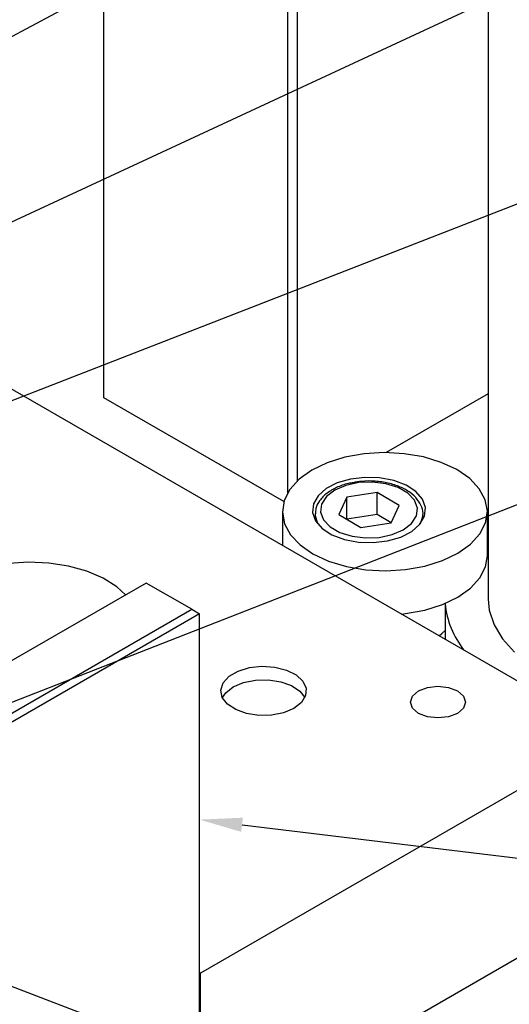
# Model space of a CAD drawing. Header units: inches. Extents: x 1880 to 2363, y -453 to -54.
# Tile 937 of 1056: x 2158.6 to 2160.38, y -424.97 to -421.38. Entities that reach past the tile are written whole.
import ezdxf

# ---------------------------------------------------------------- set-up
doc = ezdxf.new("R2010")
doc.units = ezdxf.units.IN
doc.header["$LTSCALE"] = 0.5
doc.header["$MEASUREMENT"] = 0
for name, color, linetype in [('DST-M-S', 53, 'Continuous'), ('PAD-M-S', 135, 'Continuous'), ('PBU-M-S', 8, 'Continuous'), ('PUN-M-S', 8, 'Continuous'), ('SID-M-S', 105, 'Continuous'), ('SVF-M-S', 8, 'Continuous')]:
    doc.layers.add(name, color=color, linetype=linetype)

msp = doc.modelspace()

# ---------------------------------------------------------------- linework, layer by layer
at = {"layer": 'DST-M-S', "linetype": 'Continuous', "lineweight": 25}
for p, q in [((2158.90328, -422.75601), (2158.90328, -420.7065)), ((2159.57503, -423.10372), (2159.57503, -421.09429)), ((2159.61038, -423.06006), (2159.61038, -421.09429)), ((2159.56095, -423.13568), (2158.90328, -422.75601)), ((2160.30629, -422.74207), (2159.93424, -422.95685))]:
    msp.add_line(p, q, dxfattribs=at)
at = {"layer": 'PAD-M-S', "linetype": 'Continuous', "lineweight": 25}
for p, q in [((2152.62771, -419.29632), (2160.75943, -423.99067)), ((2158.62882, -423.35702), (2158.55508, -423.36211)), ((2158.70289, -423.36008), (2158.62882, -423.35702)), ((2158.77462, -423.37118), (2158.70289, -423.36008)), ((2158.84142, -423.38991), (2158.77462, -423.37118)), ((2158.90087, -423.4156), (2158.84142, -423.38991)), ((2158.95082, -423.44732), (2158.90087, -423.4156)), ((2158.98311, -423.4767), (2158.95082, -423.44732)), ((2159.39386, -423.75481), (2159.43503, -423.74224)), ((2159.43503, -423.74224), (2159.4808, -423.73725)), ((2159.4808, -423.73725), (2159.52708, -423.74026)), ((2159.52708, -423.74026), (2159.56977, -423.75101)), ((2159.33916, -423.79759), (2159.36092, -423.77382)), ((2159.36092, -423.77382), (2159.39386, -423.75481)), ((2159.56977, -423.75101), (2159.60507, -423.76855)), ((2159.60507, -423.76855), (2159.62985, -423.79131)), ((2159.3305, -423.82401), (2159.33916, -423.79759)), ((2159.62985, -423.79131), (2159.64191, -423.81728)), ((2160.05197, -423.82718), (2160.08458, -423.8146)), ((2160.08458, -423.8146), (2160.12304, -423.81019)), ((2160.12304, -423.81019), (2160.1615, -423.8146)), ((2160.1615, -423.8146), (2160.1941, -423.82718)), ((2159.33571, -423.85073), (2159.3305, -423.82401)), ((2159.35434, -423.87537), (2159.33571, -423.85073)), ((2159.64017, -423.84415), (2159.62478, -423.86953)), ((2159.64191, -423.81728), (2159.64017, -423.84415)), ((2160.02254, -423.8682), (2160.03019, -423.846)), ((2160.03019, -423.846), (2160.05197, -423.82718)), ((2160.1941, -423.82718), (2160.21589, -423.846)), ((2160.21589, -423.846), (2160.22354, -423.8682)), ((2159.38472, -423.89575), (2159.35434, -423.87537)), ((2159.62478, -423.86953), (2159.59713, -423.89117)), ((2160.03019, -423.89041), (2160.02254, -423.8682)), ((2160.22354, -423.8682), (2160.21589, -423.89041)), ((2159.42416, -423.91006), (2159.38472, -423.89575)), ((2159.46915, -423.91702), (2159.42416, -423.91006)), ((2159.51569, -423.91601), (2159.46915, -423.91702)), ((2159.55965, -423.90713), (2159.51569, -423.91601)), ((2159.59713, -423.89117), (2159.55965, -423.90713)), ((2160.05197, -423.90923), (2160.03019, -423.89041)), ((2160.08458, -423.92181), (2160.05197, -423.90923)), ((2160.12304, -423.92622), (2160.08458, -423.92181)), ((2160.1615, -423.92181), (2160.12304, -423.92622)), ((2160.1941, -423.90923), (2160.1615, -423.92181)), ((2160.21589, -423.89041), (2160.1941, -423.90923)), ((2160.75943, -423.99067), (2159.25683, -424.8581)), ((2160.75943, -424.60307), (2159.35292, -425.41503)), ((2159.25683, -424.8581), (2159.25306, -424.85592)), ((2159.25683, -425.05364), (2159.25683, -424.8581))]:
    msp.add_line(p, q, dxfattribs=at)
at = {"layer": 'PBU-M-S', "linetype": 'Continuous', "lineweight": 25}
msp.add_line((2160.75943, -424.60307), (2159.35292, -425.41503), dxfattribs=at)
at = {"layer": 'PUN-M-S', "linetype": 'Continuous', "lineweight": 25}
for p, q in [((2159.05861, -423.43312), (2157.4959, -424.33525)), ((2159.22478, -423.52904), (2159.05861, -423.43312)), ((2157.66207, -424.43118), (2159.22478, -423.52904)), ((2159.25306, -423.54538), (2157.66207, -424.46383)), ((2159.22478, -423.52904), (2159.25306, -423.54538)), ((2159.25306, -425.04984), (2159.25306, -423.54538))]:
    msp.add_line(p, q, dxfattribs=at)
at = {"layer": 'SID-M-S'}
for p, q in [((2156.05342, -422.78717), (2164.07166, -418.47894)), ((2156.90272, -422.88847), (2164.06661, -419.55525)), ((2157.02628, -423.36747), (2164.06169, -420.62549)), ((2157.87765, -424.13831), (2164.06181, -421.71681)), ((2159.40794, -424.3163), (2164.04972, -424.8764)), ((2157.50324, -424.49987), (2164.06124, -427.0073))]:
    msp.add_line(p, q, dxfattribs=at)
msp.add_solid([(2159.40482, -424.34211), (2159.25306, -424.29761), (2159.40482, -424.34211), (2159.41105, -424.29048)], dxfattribs=at)
at = {"layer": 'SVF-M-S', "linetype": 'Continuous', "lineweight": 25}
for p, q in [((2160.30629, -419.34761), (2160.30629, -423.49179)), ((2159.78367, -422.9739), (2159.71928, -422.99414)), ((2159.85367, -422.96131), (2159.78367, -422.9739)), ((2159.92658, -422.95684), (2159.85367, -422.96131)), ((2159.9996, -422.96067), (2159.92658, -422.95684)), ((2160.06993, -422.97265), (2159.9996, -422.96067)), ((2160.13485, -422.99232), (2160.06993, -422.97265)), ((2159.66295, -423.02123), (2159.61687, -423.05416)), ((2159.71928, -422.99414), (2159.66295, -423.02123)), ((2160.19188, -423.01892), (2160.13485, -422.99232)), ((2160.23882, -423.05144), (2160.19188, -423.01892)), ((2159.61687, -423.05416), (2159.5828, -423.09163)), ((2159.80349, -423.05366), (2159.75528, -423.06764)), ((2159.85633, -423.04735), (2159.80349, -423.05366)), ((2159.9102, -423.04915), (2159.85633, -423.04735)), ((2159.96142, -423.05894), (2159.9102, -423.04915)), ((2160.00651, -423.07605), (2159.96142, -423.05894)), ((2160.27387, -423.08861), (2160.23882, -423.05144)), ((2159.5828, -423.09163), (2159.56204, -423.13223)), ((2159.71498, -423.08836), (2159.68535, -423.11439)), ((2159.75528, -423.06764), (2159.71498, -423.08836)), ((2159.74613, -423.09403), (2159.71592, -423.11734)), ((2159.74613, -423.09403), (2159.71592, -423.11734)), ((2159.7865, -423.07659), (2159.74613, -423.09403)), ((2159.7865, -423.07659), (2159.74613, -423.09403)), ((2159.83375, -423.06641), (2159.7865, -423.07659)), ((2159.83375, -423.06641), (2159.7865, -423.07659)), ((2159.88405, -423.06434), (2159.83375, -423.06641)), ((2159.88405, -423.06434), (2159.83375, -423.06641)), ((2159.93332, -423.07052), (2159.88405, -423.06434)), ((2159.93332, -423.07052), (2159.88405, -423.06434)), ((2159.97758, -423.08448), (2159.93332, -423.07052)), ((2159.97758, -423.08448), (2159.93332, -423.07052)), ((2160.01324, -423.10506), (2159.97758, -423.08448)), ((2160.01324, -423.10506), (2159.97758, -423.08448)), ((2160.04239, -423.09931), (2160.00651, -423.07605)), ((2160.29568, -423.12902), (2160.27387, -423.08861)), ((2159.56204, -423.13223), (2159.55541, -423.17438)), ((2159.68535, -423.11439), (2159.66839, -423.14396)), ((2159.71592, -423.11734), (2159.69829, -423.14461)), ((2159.71592, -423.11734), (2159.69829, -423.14461)), ((2159.79105, -423.11996), (2159.76163, -423.18333)), ((2159.79105, -423.11996), (2159.76163, -423.18333)), ((2159.90082, -423.10298), (2159.79105, -423.11996)), ((2159.90082, -423.10298), (2159.79105, -423.11996)), ((2159.79105, -423.20031), (2159.79105, -423.11996)), ((2159.79105, -423.20031), (2159.79105, -423.11996)), ((2159.98119, -423.14937), (2159.90082, -423.10298)), ((2159.90082, -423.18335), (2159.90082, -423.10298)), ((2159.98119, -423.14937), (2159.90082, -423.10298)), ((2159.90082, -423.18335), (2159.90082, -423.10298)), ((2160.0374, -423.13061), (2160.01324, -423.10506)), ((2160.0374, -423.13061), (2160.01324, -423.10506)), ((2160.04812, -423.15906), (2160.0374, -423.13061)), ((2160.04812, -423.15906), (2160.0374, -423.13061)), ((2160.06662, -423.12714), (2160.04239, -423.09931)), ((2160.07755, -423.15765), (2160.06662, -423.12714)), ((2160.30342, -423.17111), (2160.29568, -423.12902)), ((2159.66839, -423.14396), (2159.66527, -423.17506)), ((2159.69829, -423.14461), (2159.6947, -423.17365)), ((2159.69829, -423.14461), (2159.6947, -423.17365)), ((2159.95177, -423.21274), (2159.98119, -423.14937)), ((2159.95177, -423.21274), (2159.98119, -423.14937)), ((2160.04453, -423.18809), (2160.04812, -423.15906)), ((2160.04453, -423.18809), (2160.04812, -423.15906)), ((2160.07443, -423.18874), (2160.07755, -423.15765)), ((2159.5554, -423.17275), (2159.5554, -423.29559)), ((2159.55541, -423.17438), (2159.56315, -423.21647)), ((2159.66527, -423.17506), (2159.67619, -423.20556)), ((2159.67456, -423.18242), (2159.67456, -423.20273)), ((2159.67456, -423.18242), (2159.67456, -423.20273)), ((2159.67459, -423.18046), (2159.67467, -423.1863)), ((2159.67459, -423.18046), (2159.67467, -423.1863)), ((2159.67467, -423.1863), (2159.68312, -423.21556)), ((2159.67467, -423.1863), (2159.68312, -423.21556)), ((2159.6947, -423.17365), (2159.70541, -423.20209)), ((2159.6947, -423.17365), (2159.70541, -423.20209)), ((2159.70541, -423.20209), (2159.72958, -423.22764)), ((2159.70541, -423.20209), (2159.72958, -423.22764)), ((2159.76163, -423.18333), (2159.84199, -423.22973)), ((2159.76163, -423.18333), (2159.84199, -423.22973)), ((2159.90082, -423.18335), (2159.79106, -423.20032)), ((2159.90082, -423.18335), (2159.79106, -423.20032)), ((2159.95176, -423.21275), (2159.90082, -423.18335)), ((2159.95176, -423.21275), (2159.90082, -423.18335)), ((2160.0269, -423.21537), (2160.04453, -423.18809)), ((2160.0269, -423.21537), (2160.04453, -423.18809)), ((2160.05747, -423.21831), (2160.07443, -423.18874)), ((2160.0597, -423.21556), (2160.06723, -423.19405)), ((2160.0597, -423.21556), (2160.06723, -423.19405)), ((2160.06723, -423.19405), (2160.0681, -423.18703)), ((2160.06723, -423.19405), (2160.0681, -423.18703)), ((2160.0681, -423.18703), (2160.06826, -423.18242)), ((2160.0681, -423.18703), (2160.06826, -423.18242)), ((2160.06826, -423.20273), (2160.06826, -423.18242)), ((2160.06826, -423.20273), (2160.06826, -423.18242)), ((2160.29679, -423.21327), (2160.30342, -423.17111)), ((2160.30343, -423.33349), (2160.30343, -423.17275)), ((2159.56315, -423.21647), (2159.58496, -423.25688)), ((2159.67619, -423.20556), (2159.70042, -423.23339)), ((2159.70042, -423.23339), (2159.73631, -423.25665)), ((2159.72958, -423.22764), (2159.76524, -423.24823)), ((2159.72958, -423.22764), (2159.76524, -423.24823)), ((2159.84199, -423.22973), (2159.95177, -423.21274)), ((2159.84199, -423.22973), (2159.95177, -423.21274)), ((2159.95632, -423.25612), (2159.99668, -423.23867)), ((2159.95632, -423.25612), (2159.99668, -423.23867)), ((2159.99668, -423.23867), (2160.0269, -423.21537)), ((2159.99668, -423.23867), (2160.0269, -423.21537)), ((2160.02784, -423.24434), (2160.05747, -423.21831)), ((2160.27603, -423.25386), (2160.29679, -423.21327)), ((2159.58496, -423.25688), (2159.62001, -423.29406)), ((2159.73631, -423.25665), (2159.7814, -423.27376)), ((2159.76524, -423.24823), (2159.8095, -423.26218)), ((2159.76524, -423.24823), (2159.8095, -423.26218)), ((2159.7814, -423.27376), (2159.83262, -423.28355)), ((2159.8095, -423.26218), (2159.85877, -423.26837)), ((2159.8095, -423.26218), (2159.85877, -423.26837)), ((2159.85877, -423.26837), (2159.90907, -423.26629)), ((2159.85877, -423.26837), (2159.90907, -423.26629)), ((2159.90907, -423.26629), (2159.95632, -423.25612)), ((2159.90907, -423.26629), (2159.95632, -423.25612)), ((2159.93933, -423.27905), (2159.98754, -423.26506)), ((2159.98754, -423.26506), (2160.02784, -423.24434)), ((2160.24196, -423.29134), (2160.27603, -423.25386)), ((2159.62001, -423.29406), (2159.66696, -423.32658)), ((2159.83262, -423.28355), (2159.88649, -423.28535)), ((2159.88649, -423.28535), (2159.93933, -423.27905)), ((2160.19588, -423.32426), (2160.24196, -423.29134)), ((2159.66696, -423.32658), (2159.72398, -423.35318)), ((2160.13956, -423.35136), (2160.19588, -423.32426)), ((2160.29679, -423.374), (2160.30343, -423.33349)), ((2159.72398, -423.35318), (2159.78891, -423.37285)), ((2159.78891, -423.37285), (2159.85923, -423.38483)), ((2160.00516, -423.38419), (2160.07516, -423.3716)), ((2160.07516, -423.3716), (2160.13956, -423.35136)), ((2160.27603, -423.4146), (2160.29679, -423.374)), ((2159.85923, -423.38483), (2159.93225, -423.38866)), ((2159.93225, -423.38866), (2160.00516, -423.38419)), ((2160.24196, -423.45208), (2160.27603, -423.4146)), ((2160.19588, -423.485), (2160.24196, -423.45208)), ((2160.13956, -423.5121), (2160.19588, -423.485)), ((2160.30629, -423.49179), (2160.31025, -423.53251)), ((2160.07516, -423.53233), (2160.13956, -423.5121)), ((2160.14881, -423.50835), (2160.14881, -423.63816)), ((2159.9901, -423.54654), (2160.00516, -423.54493)), ((2160.00516, -423.54493), (2160.07516, -423.53233)), ((2160.31025, -423.53251), (2160.32775, -423.58591)), ((2160.32775, -423.58591), (2160.35885, -423.63721)), ((2160.12747, -423.62584), (2160.13693, -423.61777)), ((2160.13693, -423.61777), (2160.14881, -423.60608)), ((2160.35885, -423.63721), (2160.40284, -423.68527)), ((2159.3485, -423.83423), (2159.37616, -423.81259)), ((2159.37616, -423.81259), (2159.41363, -423.79663)), ((2159.41363, -423.79663), (2159.45759, -423.78775)), ((2159.45759, -423.78775), (2159.50414, -423.78674)), ((2159.50414, -423.78674), (2159.54912, -423.7937)), ((2159.54912, -423.7937), (2159.58856, -423.80801)), ((2159.58856, -423.80801), (2159.61894, -423.82839)), ((2159.33626, -423.85188), (2159.3485, -423.83423)), ((2159.61894, -423.82839), (2159.63702, -423.85188))]:
    msp.add_line(p, q, dxfattribs=at)
msp.add_arc((2160.46395, -423.47988), 0.3159, 185.13283, 218.86251, dxfattribs=at)
for points, knots in [([(2160.06786, -423.18798), (2160.06796, -423.18762), (2160.07066, -423.17697), (2160.06479, -423.15515), (2160.04938, -423.12642), (2160.02239, -423.10149), (2159.98627, -423.0813), (2159.94228, -423.06702), (2159.8938, -423.06015), (2159.84962, -423.05973), (2159.82393, -423.06465), (2159.81401, -423.06655)], [0, 0, 0, 0, 0.0044009, 0.1295137, 0.2526128, 0.3795604, 0.512071, 0.646756, 0.7812039, 0.9154424, 1, 1, 1, 1]), ([(2160.06786, -423.18798), (2160.06796, -423.18762), (2160.07066, -423.17697), (2160.06479, -423.15515), (2160.04938, -423.12642), (2160.02239, -423.10149), (2159.98627, -423.0813), (2159.94228, -423.06702), (2159.8938, -423.06015), (2159.84962, -423.05973), (2159.82393, -423.06465), (2159.81401, -423.06655)], [0, 0, 0, 0, 0.0044009, 0.1295137, 0.2526128, 0.3795604, 0.512071, 0.646756, 0.7812039, 0.9154424, 1, 1, 1, 1]), ([(2159.73629, -423.09306), (2159.73006, -423.09696), (2159.71194, -423.1083), (2159.69075, -423.13062), (2159.67629, -423.15691), (2159.67622, -423.17368), (2159.6762, -423.18026)], [0, 0, 0, 0, 0.176727, 0.5132924, 0.8093523, 1, 1, 1, 1]), ([(2159.73629, -423.09306), (2159.73006, -423.09696), (2159.71194, -423.1083), (2159.69075, -423.13062), (2159.67629, -423.15691), (2159.67622, -423.17368), (2159.6762, -423.18026)], [0, 0, 0, 0, 0.176727, 0.5132924, 0.8093523, 1, 1, 1, 1]), ([(2159.81401, -423.06655), (2159.80804, -423.06742), (2159.78592, -423.07063), (2159.75981, -423.08053), (2159.74178, -423.09013), (2159.73629, -423.09306)], [0, 0, 0, 0, 0.2043943, 0.7576381, 1, 1, 1, 1]), ([(2159.81401, -423.06655), (2159.80804, -423.06742), (2159.78592, -423.07063), (2159.75981, -423.08053), (2159.74178, -423.09013), (2159.73629, -423.09306)], [0, 0, 0, 0, 0.2043943, 0.7576381, 1, 1, 1, 1])]:
    msp.add_open_spline(points, degree=3, knots=knots, dxfattribs=at)

doc.saveas('drawing.dxf')
